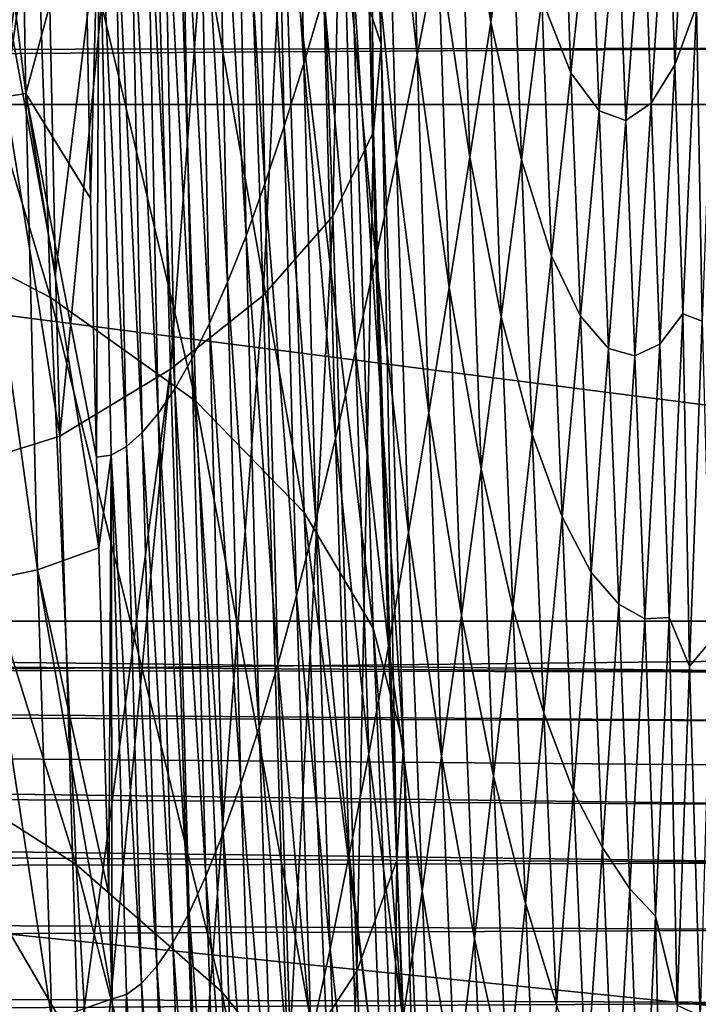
# Model space of a CAD drawing. Header units: metres. Extents: x -150 to 146, y -127 to 82.
# Tile 271 of 382: x 140.328 to 141.227, y -4.192 to -2.887. Entities that reach past the tile are written whole.
import ezdxf

# ---------------------------------------------------------------- set-up
doc = ezdxf.new("R2010")
doc.units = ezdxf.units.M
doc.layers.add('solid_ELLA_AP_WANNE_SW0001', color=7, linetype='CONTINUOUS')

msp = doc.modelspace()

# ---------------------------------------------------------------- linework, layer by layer
at = {"layer": 'solid_ELLA_AP_WANNE_SW0001'}
for points in [[(140.00087, -3.558026, 13.013906), (140.114349, -1.784611, 13.19267), (140.381424, -3.439332, 12.410821)], [(140.114349, -1.784611, 13.19267), (140.375793, -3.223746, 12.478216), (140.381424, -3.439332, 12.410821)], [(140.114349, -1.784611, 13.19267), (140.356155, -2.308325, 12.712652), (140.375793, -3.223746, 12.478216)], [(143.680542, -3.711515, 22.698561), (143.680542, -1.861683, 22.924532), (129.853088, -1.936225, 22.918356)], [(140.807053, -2.920027, 10.842597), (140.787415, -1.982414, 11.204249), (140.766312, -1.907949, 10.850055)], [(140.768143, -2.802286, 10.475595), (140.807053, -2.920027, 10.842597), (140.766312, -1.907949, 10.850055)], [(143.680542, -3.711515, 22.698561), (129.853088, -1.936225, 22.918356), (129.853088, -3.858704, 22.674004)], [(140.797028, -3.036035, 11.200165), (140.766022, -2.055359, 11.547704), (140.787415, -1.982414, 11.204249)], [(140.807053, -2.920027, 10.842597), (140.797028, -3.036035, 11.200165), (140.787415, -1.982414, 11.204249)], [(140.74295, -3.147705, 11.54066), (140.706619, -2.125389, 11.874189), (140.766022, -2.055359, 11.547704)], [(140.797028, -3.036035, 11.200165), (140.74295, -3.147705, 11.54066), (140.766022, -2.055359, 11.547704)], [(140.651062, -3.252985, 11.858259), (140.614624, -2.191414, 12.179004), (140.706619, -2.125389, 11.874189)], [(140.74295, -3.147705, 11.54066), (140.651062, -3.252985, 11.858259), (140.706619, -2.125389, 11.874189)], [(140.528229, -3.350422, 12.149053), (140.49588, -2.252666, 12.458999), (140.614624, -2.191414, 12.179004)], [(140.651062, -3.252985, 11.858259), (140.528229, -3.350422, 12.149053), (140.614624, -2.191414, 12.179004)], [(140.49588, -2.252666, 12.458999), (140.375793, -3.223746, 12.478216), (140.356155, -2.308325, 12.712652)], [(140.49588, -2.252666, 12.458999), (140.381424, -3.439332, 12.410821), (140.375793, -3.223746, 12.478216)], [(140.528229, -3.350422, 12.149053), (140.381424, -3.439332, 12.410821), (140.49588, -2.252666, 12.458999)], [(140.295334, -2.279596, -10.972139), (140.380249, -2.290013, -11.383294), (140.120346, -3.786547, -11.10442)], [(140.380249, -2.290013, -11.383294), (140.182281, -3.799805, -11.491734), (140.120346, -3.786547, -11.10442)], [(140.375732, -2.292609, -12.221139), (140.286392, -2.284738, -12.631411), (140.154099, -3.799656, -12.279588)], [(140.375732, -2.292609, -12.221139), (140.154099, -3.799656, -12.279588), (140.193878, -3.804216, -11.883997)], [(140.380249, -2.290013, -11.383294), (140.407227, -2.294379, -11.802364), (140.182281, -3.799805, -11.491734)], [(140.407227, -2.294379, -11.802364), (140.193878, -3.804216, -11.883997), (140.182281, -3.799805, -11.491734)], [(140.407227, -2.294379, -11.802364), (140.375732, -2.292609, -12.221139), (140.193878, -3.804216, -11.883997)], [(140.664581, -2.358222, -63.420925), (140.690765, -2.293381, -64.176537), (140.70462, -2.945529, -64.356659)], [(140.690765, -2.293381, -64.176537), (140.731094, -2.855591, -65.115234), (140.70462, -2.945529, -64.356659)], [(140.324677, -2.31303, -51.693096), (140.336548, -2.985409, -51.734295), (140.253021, -2.320379, -48.332249)], [(140.336548, -2.985409, -51.734295), (140.265579, -2.996113, -48.354893), (140.253021, -2.320379, -48.332249)], [(140.41394, -2.697752, -55.108757), (140.336548, -2.985409, -51.734295), (140.324677, -2.31303, -51.693096)], [(140.638901, -2.417541, -62.663357), (140.664581, -2.358222, -63.420925), (140.678619, -3.028626, -63.594788)], [(140.664581, -2.358222, -63.420925), (140.70462, -2.945529, -64.356659), (140.678619, -3.028626, -63.594788)], [(140.368988, -3.255576, 9.11476), (140.342087, -2.469617, 9.412316), (140.105148, -2.375798, 9.102716)], [(140.368988, -3.255576, 9.11476), (140.105148, -2.375798, 9.102716), (140.131973, -3.132071, 8.816856)], [(140.613754, -2.471219, -61.904415), (140.638901, -2.417541, -62.663357), (140.653107, -3.104728, -62.830349)], [(140.638901, -2.417541, -62.663357), (140.678619, -3.028626, -63.594788), (140.653107, -3.104728, -62.830349)], [(140.813034, -2.547179, -67.364464), (140.84108, -2.432559, -68.10321), (140.854965, -2.934873, -68.296471)], [(140.84108, -2.432559, -68.10321), (140.882782, -2.791081, -69.027084), (140.854965, -2.934873, -68.296471)], [(140.561813, -3.3928, 9.439887), (140.534576, -2.573894, 9.750519), (140.342087, -2.469617, 9.412316)], [(140.561813, -3.3928, 9.439887), (140.342087, -2.469617, 9.412316), (140.368988, -3.255576, 9.11476)], [(140.589157, -2.51914, -61.144691), (140.613754, -2.471219, -61.904415), (140.628113, -3.173682, -62.064049)], [(140.613754, -2.471219, -61.904415), (140.653107, -3.104728, -62.830349), (140.628113, -3.173682, -62.064049)], [(140.910873, -2.641382, -69.749481), (140.939178, -2.486298, -70.463226), (140.952255, -2.890841, -70.644951)], [(140.939178, -2.486298, -70.463226), (140.979935, -2.706303, -71.343262), (140.952255, -2.890841, -70.644951)], [(140.565125, -2.56127, -60.384777), (140.589157, -2.51914, -61.144691), (140.603683, -3.235339, -61.296608)], [(140.589157, -2.51914, -61.144691), (140.628113, -3.173682, -62.064049), (140.603683, -3.235339, -61.296608)], [(140.785324, -2.656104, -66.619797), (140.813034, -2.547179, -67.364464), (140.827423, -3.072269, -67.558167)], [(140.813034, -2.547179, -67.364464), (140.854965, -2.934873, -68.296471), (140.827423, -3.072269, -67.558167)], [(140.541672, -2.597653, -59.625278), (140.565125, -2.56127, -60.384777), (140.579819, -3.289651, -60.528755)], [(140.565125, -2.56127, -60.384777), (140.603683, -3.235339, -61.296608), (140.579819, -3.289651, -60.528755)], [(140.705246, -3.540084, 9.783564), (140.677429, -2.685833, 10.108259), (140.534576, -2.573894, 9.750519)], [(140.705246, -3.540084, 9.783564), (140.534576, -2.573894, 9.750519), (140.561813, -3.3928, 9.439887)], [(141.186554, -2.658121, -75.844566), (141.216141, -2.572828, -76.487373), (141.196182, -2.947425, -75.967117)], [(141.196182, -2.947425, -75.967117), (141.216141, -2.572828, -76.487373), (141.225052, -2.869332, -76.601074)], [(140.518829, -2.628337, -58.866795), (140.541672, -2.597653, -59.625278), (140.556534, -3.336663, -59.761223)], [(140.541672, -2.597653, -59.625278), (140.579819, -3.289651, -60.528755), (140.556534, -3.336663, -59.761223)], [(140.496582, -2.653371, -58.109928), (140.518829, -2.628337, -58.866795), (140.533859, -3.376426, -58.994747)], [(140.518829, -2.628337, -58.866795), (140.556534, -3.336663, -59.761223), (140.533859, -3.376426, -58.994747)], [(135.500458, -3.684052, 4.416141), (141.452621, -2.644453, 4.364197), (141.452621, -3.684052, 4.364197)], [(138.599243, -2.736962, 4.389098), (141.452621, -2.644453, 4.364197), (135.500458, -3.684052, 4.416141)], [(140.882782, -2.791081, -69.027084), (140.910873, -2.641382, -69.749481), (140.924728, -3.069729, -69.936378)], [(140.910873, -2.641382, -69.749481), (140.952255, -2.890841, -70.644951), (140.924728, -3.069729, -69.936378)], [(141.019897, -2.859774, -72.196022), (141.046814, -2.641118, -72.863121), (141.058578, -2.957849, -73.01725)], [(141.046814, -2.641118, -72.863121), (141.084396, -2.710353, -73.660843), (141.058578, -2.957849, -73.01725)], [(140.474976, -2.672824, -57.355232), (140.496582, -2.653371, -58.109928), (140.51181, -3.408989, -58.230061)], [(140.496582, -2.653371, -58.109928), (140.533859, -3.376426, -58.994747), (140.51181, -3.408989, -58.230061)], [(140.757996, -2.759014, -65.869835), (140.785324, -2.656104, -66.619797), (140.800201, -3.202877, -66.812866)], [(140.785324, -2.656104, -66.619797), (140.827423, -3.072269, -67.558167), (140.800201, -3.202877, -66.812866)], [(141.15448, -2.713511, -75.153946), (141.186554, -2.658121, -75.844566), (141.164948, -2.997844, -75.288811)], [(141.164948, -2.997844, -75.288811), (141.186554, -2.658121, -75.844566), (141.196182, -2.947425, -75.967117)], [(140.453995, -2.686804, -56.603184), (140.474976, -2.672824, -57.355232), (140.490402, -3.434428, -57.46785)], [(140.474976, -2.672824, -57.355232), (140.51181, -3.408989, -58.230061), (140.490402, -3.434428, -57.46785)], [(140.433655, -2.695424, -55.854244), (140.453995, -2.686804, -56.603184), (140.46965, -3.452868, -56.708691)], [(140.453995, -2.686804, -56.603184), (140.490402, -3.434428, -57.46785), (140.46965, -3.452868, -56.708691)], [(140.796783, -3.6933, 10.136284), (140.768143, -2.802286, 10.475595), (140.677429, -2.685833, 10.108259)], [(140.796783, -3.6933, 10.136284), (140.677429, -2.685833, 10.108259), (140.705246, -3.540084, 9.783564)], [(140.41394, -2.697752, -55.108757), (140.422134, -3.124215, -55.15601), (140.336548, -2.985409, -51.734295)], [(140.433655, -2.695424, -55.854244), (140.422134, -3.124215, -55.15601), (140.41394, -2.697752, -55.108757)], [(140.433655, -2.695424, -55.854244), (140.430023, -3.467087, -55.201557), (140.422134, -3.124215, -55.15601)], [(140.433655, -2.695424, -55.854244), (140.449539, -3.46444, -55.953163), (140.430023, -3.467087, -55.201557)], [(140.433655, -2.695424, -55.854244), (140.46965, -3.452868, -56.708691), (140.449539, -3.46444, -55.953163)], [(140.952255, -2.890841, -70.644951), (140.979935, -2.706303, -71.343262), (140.993057, -3.073283, -71.516769)], [(140.979935, -2.706303, -71.343262), (141.019897, -2.859774, -72.196022), (140.993057, -3.073283, -71.516769)], [(141.058578, -2.957849, -73.01725), (141.084396, -2.710353, -73.660843), (141.095901, -3.008275, -73.809853)], [(141.084396, -2.710353, -73.660843), (141.120438, -2.731412, -74.427132), (141.095901, -3.008275, -73.809853)], [(141.120438, -2.731412, -74.427132), (141.15448, -2.713511, -75.153946), (141.131348, -3.020815, -74.565933)], [(141.131348, -3.020815, -74.565933), (141.15448, -2.713511, -75.153946), (141.164948, -2.997844, -75.288811)], [(141.095901, -3.008275, -73.809853), (141.120438, -2.731412, -74.427132), (141.131348, -3.020815, -74.565933)], [(140.731094, -2.855591, -65.115234), (140.757996, -2.759014, -65.869835), (140.773346, -3.326325, -66.061302)], [(140.757996, -2.759014, -65.869835), (140.800201, -3.202877, -66.812866), (140.773346, -3.326325, -66.061302)], [(140.854965, -2.934873, -68.296471), (140.882782, -2.791081, -69.027084), (140.897415, -3.242388, -69.21804)], [(140.882782, -2.791081, -69.027084), (140.924728, -3.069729, -69.936378), (140.897415, -3.242388, -69.21804)], [(140.83667, -3.848223, 10.488551), (140.807053, -2.920027, 10.842597), (140.768143, -2.802286, 10.475595)], [(140.83667, -3.848223, 10.488551), (140.768143, -2.802286, 10.475595), (140.796783, -3.6933, 10.136284)], [(141.225052, -2.869332, -76.601074), (141.249191, -2.824233, -77.125893), (141.232468, -3.287016, -76.65033)], [(129.547455, -2.884035, -4.729168), (129.547424, -2.939967, -4.705997), (141.452621, -2.8543, -4.627452)], [(129.547424, -2.939967, -4.705997), (141.452621, -2.925277, -4.602616), (141.452621, -2.8543, -4.627452)], [(140.70462, -2.945529, -64.356659), (140.731094, -2.855591, -65.115234), (140.746872, -3.442244, -65.304214)], [(140.731094, -2.855591, -65.115234), (140.773346, -3.326325, -66.061302), (140.746872, -3.442244, -65.304214)], [(140.993057, -3.073283, -71.516769), (141.019897, -2.859774, -72.196022), (141.032822, -3.200206, -72.360298)], [(141.019897, -2.859774, -72.196022), (141.058578, -2.957849, -73.01725), (141.032822, -3.200206, -72.360298)], [(141.196182, -2.947425, -75.967117), (141.225052, -2.869332, -76.601074), (141.206909, -3.27714, -76.100861)], [(141.206909, -3.27714, -76.100861), (141.225052, -2.869332, -76.601074), (141.232468, -3.287016, -76.65033)], [(140.924728, -3.069729, -69.936378), (140.952255, -2.890841, -70.644951), (140.966354, -3.281012, -70.825737)], [(140.952255, -2.890841, -70.644951), (140.993057, -3.073283, -71.516769), (140.966354, -3.281012, -70.825737)], [(140.827713, -4.000887, 10.831667), (140.797028, -3.036035, 11.200165), (140.807053, -2.920027, 10.842597)], [(140.827713, -4.000887, 10.831667), (140.807053, -2.920027, 10.842597), (140.83667, -3.848223, 10.488551)], [(129.547424, -2.939967, -4.705997), (129.547379, -3, -4.698092), (141.452621, -2.925277, -4.602616)], [(129.547379, -3, -4.698092), (141.452621, -3, -4.594197), (141.452621, -2.925277, -4.602616)], [(140.678619, -3.028626, -63.594788), (140.70462, -2.945529, -64.356659), (140.720825, -3.550276, -64.542343)], [(140.70462, -2.945529, -64.356659), (140.746872, -3.442244, -65.304214), (140.720825, -3.550276, -64.542343)], [(140.827423, -3.072269, -67.558167), (140.854965, -2.934873, -68.296471), (140.870316, -3.408243, -68.490433)], [(140.854965, -2.934873, -68.296471), (140.897415, -3.242388, -69.21804), (140.870316, -3.408243, -68.490433)], [(141.164948, -2.997844, -75.288811), (141.196182, -2.947425, -75.967117), (141.17627, -3.3171, -75.428947)], [(141.17627, -3.3171, -75.428947), (141.196182, -2.947425, -75.967117), (141.206909, -3.27714, -76.100861)], [(141.032822, -3.200206, -72.360298), (141.058578, -2.957849, -73.01725), (141.071381, -3.280054, -73.178032)], [(141.058578, -2.957849, -73.01725), (141.095901, -3.008275, -73.809853), (141.071381, -3.280054, -73.178032)], [(140.336548, -2.985409, -51.734295), (140.352005, -3.616433, -51.794991), (140.265579, -2.996113, -48.354893)], [(140.43309, -3.587276, -55.219234), (140.352005, -3.616433, -51.794991), (140.336548, -2.985409, -51.734295)], [(140.430023, -3.467087, -55.201557), (140.43309, -3.587276, -55.219234), (140.336548, -2.985409, -51.734295)], [(140.422134, -3.124215, -55.15601), (140.430023, -3.467087, -55.201557), (140.336548, -2.985409, -51.734295)], [(129.547379, -4.215, -4.698092), (141.452621, -4.215, -4.594197), (129.547379, -3, -4.698092)], [(129.547379, -3, -4.698092), (141.452621, -4.215, -4.594197), (141.452621, -3, -4.594197)], [(140.352005, -3.616433, -51.794991), (140.282013, -3.630966, -48.396729), (140.265579, -2.996113, -48.354893)], [(141.131348, -3.020815, -74.565933), (141.164948, -2.997844, -75.288811), (141.143356, -3.332607, -74.716202)], [(141.143356, -3.332607, -74.716202), (141.164948, -2.997844, -75.288811), (141.17627, -3.3171, -75.428947)], [(141.071381, -3.280054, -73.178032), (141.095901, -3.008275, -73.809853), (141.108231, -3.323104, -73.962212)], [(141.095901, -3.008275, -73.809853), (141.131348, -3.020815, -74.565933), (141.108231, -3.323104, -73.962212)], [(141.108231, -3.323104, -73.962212), (141.131348, -3.020815, -74.565933), (141.143356, -3.332607, -74.716202)], [(140.653107, -3.104728, -62.830349), (140.678619, -3.028626, -63.594788), (140.695221, -3.650187, -63.776482)], [(140.678619, -3.028626, -63.594788), (140.720825, -3.550276, -64.542343), (140.695221, -3.650187, -63.776482)], [(140.77475, -4.14787, 11.158324), (140.74295, -3.147705, 11.54066), (140.797028, -3.036035, 11.200165)], [(140.77475, -4.14787, 11.158324), (140.797028, -3.036035, 11.200165), (140.827713, -4.000887, 10.831667)], [(140.800201, -3.202877, -66.812866), (140.827423, -3.072269, -67.558167), (140.843491, -3.56675, -67.754128)], [(140.827423, -3.072269, -67.558167), (140.870316, -3.408243, -68.490433), (140.843491, -3.56675, -67.754128)], [(140.897415, -3.242388, -69.21804), (140.924728, -3.069729, -69.936378), (140.939789, -3.482337, -70.123451)], [(140.924728, -3.069729, -69.936378), (140.966354, -3.281012, -70.825737), (140.939789, -3.482337, -70.123451)], [(140.966354, -3.281012, -70.825737), (140.993057, -3.073283, -71.516769), (141.007141, -3.43675, -71.690254)], [(140.993057, -3.073283, -71.516769), (141.032822, -3.200206, -72.360298), (141.007141, -3.43675, -71.690254)], [(140.628113, -3.173682, -62.064049), (140.653107, -3.104728, -62.830349), (140.67012, -3.741791, -63.007446)], [(140.653107, -3.104728, -62.830349), (140.695221, -3.650187, -63.776482), (140.67012, -3.741791, -63.007446)], [(140.131973, -3.132071, 8.816856), (140.16597, -3.855007, 8.454119), (140.403076, -4.006742, 8.737233)], [(140.368988, -3.255576, 9.11476), (140.131973, -3.132071, 8.816856), (140.403076, -4.006742, 8.737233)], [(140.683945, -4.286471, 11.462954), (140.651062, -3.252985, 11.858259), (140.74295, -3.147705, 11.54066)], [(140.683945, -4.286471, 11.462954), (140.74295, -3.147705, 11.54066), (140.77475, -4.14787, 11.158324)], [(140.603683, -3.235339, -61.296608), (140.628113, -3.173682, -62.064049), (140.645508, -3.824905, -62.236046)], [(140.628113, -3.173682, -62.064049), (140.67012, -3.741791, -63.007446), (140.645508, -3.824905, -62.236046)], [(140.773346, -3.326325, -66.061302), (140.800201, -3.202877, -66.812866), (140.816971, -3.717474, -67.009872)], [(140.800201, -3.202877, -66.812866), (140.843491, -3.56675, -67.754128), (140.816971, -3.717474, -67.009872)], [(141.007141, -3.43675, -71.690254), (141.032822, -3.200206, -72.360298), (141.046921, -3.546041, -72.531975)], [(141.032822, -3.200206, -72.360298), (141.071381, -3.280054, -73.178032), (141.046921, -3.546041, -72.531975)], [(140.579819, -3.289651, -60.528755), (140.603683, -3.235339, -61.296608), (140.62146, -3.89935, -61.463093)], [(140.603683, -3.235339, -61.296608), (140.645508, -3.824905, -62.236046), (140.62146, -3.89935, -61.463093)], [(140.870316, -3.408243, -68.490433), (140.897415, -3.242388, -69.21804), (140.913406, -3.676637, -69.410431)], [(140.897415, -3.242388, -69.21804), (140.939789, -3.482337, -70.123451), (140.913406, -3.676637, -69.410431)], [(140.368988, -3.255576, 9.11476), (140.403076, -4.006742, 8.737233), (140.596313, -4.175259, 9.04584)], [(140.561813, -3.3928, 9.439887), (140.368988, -3.255576, 9.11476), (140.596313, -4.175259, 9.04584)], [(140.562134, -4.414776, 11.741814), (140.528229, -3.350422, 12.149053), (140.651062, -3.252985, 11.858259)], [(140.562134, -4.414776, 11.741814), (140.651062, -3.252985, 11.858259), (140.683945, -4.286471, 11.462954)], [(140.939789, -3.482337, -70.123451), (140.966354, -3.281012, -70.825737), (140.981583, -3.666812, -71.00753)], [(140.966354, -3.281012, -70.825737), (141.007141, -3.43675, -71.690254), (140.981583, -3.666812, -71.00753)], [(141.046921, -3.546041, -72.531975), (141.071381, -3.280054, -73.178032), (141.085159, -3.619644, -73.343102)], [(141.071381, -3.280054, -73.178032), (141.108231, -3.323104, -73.962212), (141.085159, -3.619644, -73.343102)], [(141.17627, -3.3171, -75.428947), (141.206909, -3.27714, -76.100861), (141.188828, -3.679294, -75.581642)], [(141.188828, -3.679294, -75.581642), (141.206909, -3.27714, -76.100861), (141.21582, -3.743706, -76.153152)], [(141.206909, -3.27714, -76.100861), (141.232468, -3.287016, -76.65033), (141.21582, -3.743706, -76.153152)], [(140.556534, -3.336663, -59.761223), (140.579819, -3.289651, -60.528755), (140.597961, -3.965063, -60.689419)], [(140.579819, -3.289651, -60.528755), (140.62146, -3.89935, -61.463093), (140.597961, -3.965063, -60.689419)], [(141.21582, -3.743706, -76.153152), (141.232468, -3.287016, -76.65033), (141.243988, -3.71022, -76.784813)], [(141.085159, -3.619644, -73.343102), (141.108231, -3.323104, -73.962212), (141.121826, -3.661667, -74.126999)], [(141.108231, -3.323104, -73.962212), (141.143356, -3.332607, -74.716202), (141.121826, -3.661667, -74.126999)], [(141.143356, -3.332607, -74.716202), (141.17627, -3.3171, -75.428947), (141.156387, -3.681097, -74.872963)], [(141.156387, -3.681097, -74.872963), (141.17627, -3.3171, -75.428947), (141.188828, -3.679294, -75.581642)], [(140.533859, -3.376426, -58.994747), (140.556534, -3.336663, -59.761223), (140.575058, -4.022084, -59.915855)], [(140.556534, -3.336663, -59.761223), (140.597961, -3.965063, -60.689419), (140.575058, -4.022084, -59.915855)], [(140.746872, -3.442244, -65.304214), (140.773346, -3.326325, -66.061302), (140.790771, -3.860002, -66.258484)], [(140.773346, -3.326325, -66.061302), (140.816971, -3.717474, -67.009872), (140.790771, -3.860002, -66.258484)], [(141.121826, -3.661667, -74.126999), (141.143356, -3.332607, -74.716202), (141.156387, -3.681097, -74.872963)], [(140.528229, -3.350422, 12.149053), (140.406204, -4.25329, 12.112157), (140.381424, -3.439332, 12.410821)], [(140.528229, -3.350422, 12.149053), (140.416077, -4.531356, 11.993247), (140.406204, -4.25329, 12.112157)], [(140.562134, -4.414776, 11.741814), (140.416077, -4.531356, 11.993247), (140.528229, -3.350422, 12.149053)], [(140.51181, -3.408989, -58.230061), (140.533859, -3.376426, -58.994747), (140.55275, -4.070457, -59.143246)], [(140.533859, -3.376426, -58.994747), (140.575058, -4.022084, -59.915855), (140.55275, -4.070457, -59.143246)], [(140.561813, -3.3928, 9.439887), (140.596313, -4.175259, 9.04584), (140.740479, -4.356092, 9.371757)], [(140.705246, -3.540084, 9.783564), (140.561813, -3.3928, 9.439887), (140.740479, -4.356092, 9.371757)], [(140.490402, -3.434428, -57.46785), (140.51181, -3.408989, -58.230061), (140.531067, -4.110225, -58.372433)], [(140.51181, -3.408989, -58.230061), (140.55275, -4.070457, -59.143246), (140.531067, -4.110225, -58.372433)], [(140.843491, -3.56675, -67.754128), (140.870316, -3.408243, -68.490433), (140.887238, -3.863287, -68.68721)], [(140.870316, -3.408243, -68.490433), (140.913406, -3.676637, -69.410431), (140.887238, -3.863287, -68.68721)], [(140.00087, -3.558026, 13.013906), (140.381424, -3.439332, 12.410821), (140.406204, -4.25329, 12.112157)], [(140.46965, -3.452868, -56.708691), (140.490402, -3.434428, -57.46785), (140.510025, -4.141465, -57.604191)], [(140.490402, -3.434428, -57.46785), (140.531067, -4.110225, -58.372433), (140.510025, -4.141465, -57.604191)], [(140.720825, -3.550276, -64.542343), (140.746872, -3.442244, -65.304214), (140.764954, -3.993919, -65.500763)], [(140.746872, -3.442244, -65.304214), (140.790771, -3.860002, -66.258484), (140.764954, -3.993919, -65.500763)], [(140.981583, -3.666812, -71.00753), (141.007141, -3.43675, -71.690254), (141.022552, -3.805532, -71.871964)], [(141.007141, -3.43675, -71.690254), (141.046921, -3.546041, -72.531975), (141.022552, -3.805532, -71.871964)], [(140.449539, -3.46444, -55.953163), (140.46965, -3.452868, -56.708691), (140.489639, -4.164309, -56.839188)], [(140.46965, -3.452868, -56.708691), (140.510025, -4.141465, -57.604191), (140.489639, -4.164309, -56.839188)], [(140.449539, -3.46444, -55.953163), (140.43309, -3.587276, -55.219234), (140.430023, -3.467087, -55.201557)], [(140.449539, -3.46444, -55.953163), (140.446304, -4.045671, -55.295403), (140.43309, -3.587276, -55.219234)], [(140.449539, -3.46444, -55.953163), (140.450806, -4.184705, -55.321381), (140.446304, -4.045671, -55.295403)], [(140.449539, -3.46444, -55.953163), (140.46991, -4.178897, -56.078083), (140.450806, -4.184705, -55.321381)], [(140.449539, -3.46444, -55.953163), (140.489639, -4.164309, -56.839188), (140.46991, -4.178897, -56.078083)], [(140.913406, -3.676637, -69.410431), (140.939789, -3.482337, -70.123451), (140.956146, -3.889733, -70.31266)], [(140.939789, -3.482337, -70.123451), (140.981583, -3.666812, -71.00753), (140.956146, -3.889733, -70.31266)], [(140.705246, -3.540084, 9.783564), (140.740479, -4.356092, 9.371757), (140.833023, -4.544201, 9.706017)], [(140.796783, -3.6933, 10.136284), (140.705246, -3.540084, 9.783564), (140.833023, -4.544201, 9.706017)], [(141.022552, -3.805532, -71.871964), (141.046921, -3.546041, -72.531975), (141.062164, -3.909705, -72.708916)], [(141.046921, -3.546041, -72.531975), (141.085159, -3.619644, -73.343102), (141.062164, -3.909705, -72.708916)], [(139.812515, -5.309121, 12.71721), (140.00087, -3.558026, 13.013906), (140.416077, -4.531356, 11.993247)], [(140.00087, -3.558026, 13.013906), (140.406204, -4.25329, 12.112157), (140.416077, -4.531356, 11.993247)], [(140.695221, -3.650187, -63.776482), (140.720825, -3.550276, -64.542343), (140.739532, -4.118828, -64.737511)], [(140.720825, -3.550276, -64.542343), (140.764954, -3.993919, -65.500763), (140.739532, -4.118828, -64.737511)], [(140.816971, -3.717474, -67.009872), (140.843491, -3.56675, -67.754128), (140.861328, -4.041705, -67.954391)], [(140.843491, -3.56675, -67.754128), (140.887238, -3.863287, -68.68721), (140.861328, -4.041705, -67.954391)], [(140.43309, -3.587276, -55.219234), (140.446304, -4.045671, -55.295403), (140.352005, -3.616433, -51.794991)], [(140.352005, -3.616433, -51.794991), (140.371017, -4.212475, -51.874969), (140.282013, -3.630966, -48.396729)], [(140.450806, -4.184705, -55.321381), (140.371017, -4.212475, -51.874969), (140.352005, -3.616433, -51.794991)], [(140.446304, -4.045671, -55.295403), (140.450806, -4.184705, -55.321381), (140.352005, -3.616433, -51.794991)], [(141.062164, -3.909705, -72.708916), (141.085159, -3.619644, -73.343102), (141.100342, -3.984266, -73.521538)], [(141.085159, -3.619644, -73.343102), (141.121826, -3.661667, -74.126999), (141.100342, -3.984266, -73.521538)], [(140.371017, -4.212475, -51.874969), (140.302277, -4.231326, -48.457401), (140.282013, -3.630966, -48.396729)], [(140.67012, -3.741791, -63.007446), (140.695221, -3.650187, -63.776482), (140.714554, -4.234463, -63.969597)], [(140.695221, -3.650187, -63.776482), (140.739532, -4.118828, -64.737511), (140.714554, -4.234463, -63.969597)], [(141.100342, -3.984266, -73.521538), (141.121826, -3.661667, -74.126999), (141.136566, -4.03864, -74.299469)], [(141.121826, -3.661667, -74.126999), (141.156387, -3.681097, -74.872963), (141.136566, -4.03864, -74.299469)], [(140.887238, -3.863287, -68.68721), (140.913406, -3.676637, -69.410431), (140.930893, -4.104854, -69.606201)], [(140.913406, -3.676637, -69.410431), (140.956146, -3.889733, -70.31266), (140.930893, -4.104854, -69.606201)], [(140.956146, -3.889733, -70.31266), (140.981583, -3.666812, -71.00753), (140.998276, -4.057829, -71.198441)], [(140.981583, -3.666812, -71.00753), (141.022552, -3.805532, -71.871964), (140.998276, -4.057829, -71.198441)], [(129.547424, -3.73058, 4.472807), (129.54837, -3.684052, 4.468084), (141.452621, -3.751816, 4.371105)], [(129.54837, -3.684052, 4.468084), (135.500458, -3.684052, 4.416141), (141.452621, -3.751816, 4.371105)], [(135.500458, -3.684052, 4.416141), (141.452621, -3.684052, 4.364197), (141.452621, -3.751816, 4.371105)], [(141.136566, -4.03864, -74.299469), (141.156387, -3.681097, -74.872963), (141.170807, -4.074985, -75.043587)], [(141.156387, -3.681097, -74.872963), (141.188828, -3.679294, -75.581642), (141.170807, -4.074985, -75.043587)], [(141.170807, -4.074985, -75.043587), (141.188828, -3.679294, -75.581642), (141.199265, -4.193348, -75.634544)], [(141.188828, -3.679294, -75.581642), (141.21582, -3.743706, -76.153152), (141.199265, -4.193348, -75.634544)], [(140.796783, -3.6933, 10.136284), (140.833023, -4.544201, 9.706017), (140.87413, -4.734423, 10.039675)], [(140.83667, -3.848223, 10.488551), (140.796783, -3.6933, 10.136284), (140.87413, -4.734423, 10.039675)], [(143.680542, -5.537427, 22.323462), (143.680542, -3.711515, 22.698561), (129.853088, -3.858704, 22.674004)], [(141.21582, -3.743706, -76.153152), (141.243988, -3.71022, -76.784813), (141.229584, -4.206972, -76.311157)], [(140.790771, -3.860002, -66.258484), (140.816971, -3.717474, -67.009872), (140.835693, -4.211422, -67.212791)], [(140.816971, -3.717474, -67.009872), (140.861328, -4.041705, -67.954391), (140.835693, -4.211422, -67.212791)], [(129.547424, -3.775779, 4.487003), (129.547424, -3.73058, 4.472807), (141.452621, -3.816854, 4.391572)], [(129.547424, -3.73058, 4.472807), (141.452621, -3.751816, 4.371105), (141.452621, -3.816854, 4.391572)], [(140.645508, -3.824905, -62.236046), (140.67012, -3.741791, -63.007446), (140.690048, -4.340612, -63.197895)], [(140.67012, -3.741791, -63.007446), (140.714554, -4.234463, -63.969597), (140.690048, -4.340612, -63.197895)], [(141.199265, -4.193348, -75.634544), (141.21582, -3.743706, -76.153152), (141.229584, -4.206972, -76.311157)], [(129.547379, -3.85246, 4.540564), (129.547424, -3.775779, 4.487003), (141.452621, -3.927907, 4.469135)], [(129.547424, -3.775779, 4.487003), (141.452621, -3.816854, 4.391572), (141.452621, -3.876416, 4.424755)], [(129.547424, -3.775779, 4.487003), (141.452621, -3.876416, 4.424755), (141.452621, -3.927907, 4.469135)], [(140.998276, -4.057829, -71.198441), (141.022552, -3.805532, -71.871964), (141.039246, -4.192553, -72.059967)], [(141.022552, -3.805532, -71.871964), (141.062164, -3.909705, -72.708916), (141.039246, -4.192553, -72.059967)], [(140.62146, -3.89935, -61.463093), (140.645508, -3.824905, -62.236046), (140.666046, -4.437062, -62.423294)], [(140.645508, -3.824905, -62.236046), (140.690048, -4.340612, -63.197895), (140.666046, -4.437062, -62.423294)], [(129.547379, -3.938224, 4.6147), (129.547379, -3.85246, 4.540564), (141.452621, -4.004405, 4.534147)], [(129.547379, -3.85246, 4.540564), (141.452621, -3.927907, 4.469135), (141.452621, -4.004405, 4.534147)], [(143.680542, -5.537427, 22.323462), (129.853088, -3.858704, 22.674004), (129.853088, -5.753788, 22.268677)], [(140.16597, -3.855007, 8.454119), (140.206726, -4.536838, 8.018278), (140.443924, -4.715024, 8.283701)], [(140.403076, -4.006742, 8.737233), (140.16597, -3.855007, 8.454119), (140.443924, -4.715024, 8.283701)], [(140.764954, -3.993919, -65.500763), (140.790771, -3.860002, -66.258484), (140.810379, -4.371986, -66.463257)], [(140.790771, -3.860002, -66.258484), (140.835693, -4.211422, -67.212791), (140.810379, -4.371986, -66.463257)], [(140.827713, -4.000887, 10.831667), (140.83667, -3.848223, 10.488551), (140.866531, -4.921905, 10.36453)], [(140.83667, -3.848223, 10.488551), (140.87413, -4.734423, 10.039675), (140.866531, -4.921905, 10.36453)], [(140.861328, -4.041705, -67.954391), (140.887238, -3.863287, -68.68721), (140.905838, -4.311515, -68.888718)], [(140.887238, -3.863287, -68.68721), (140.930893, -4.104854, -69.606201), (140.905838, -4.311515, -68.888718)], [(140.597961, -3.965063, -60.689419), (140.62146, -3.89935, -61.463093), (140.642563, -4.523607, -61.646675)], [(140.62146, -3.89935, -61.463093), (140.666046, -4.437062, -62.423294), (140.642563, -4.523607, -61.646675)], [(140.930893, -4.104854, -69.606201), (140.956146, -3.889733, -70.31266), (140.974152, -4.302243, -70.511963)], [(140.956146, -3.889733, -70.31266), (140.998276, -4.057829, -71.198441), (140.974152, -4.302243, -70.511963)], [(141.039246, -4.192553, -72.059967), (141.062164, -3.909705, -72.708916), (141.078918, -4.299648, -72.900154)], [(141.062164, -3.909705, -72.708916), (141.100342, -3.984266, -73.521538), (141.078918, -4.299648, -72.900154)], [(129.547379, -3.938224, 4.6147), (141.452621, -4.004405, 4.534147), (129.547379, -4.037, 4.670331)], [(140.575058, -4.022084, -59.915855), (140.597961, -3.965063, -60.689419), (140.619629, -4.600166, -60.868938)], [(140.597961, -3.965063, -60.689419), (140.642563, -4.523607, -61.646675), (140.619629, -4.600166, -60.868938)], [(141.078918, -4.299648, -72.900154), (141.100342, -3.984266, -73.521538), (141.116821, -4.388949, -73.708832)], [(141.100342, -3.984266, -73.521538), (141.136566, -4.03864, -74.299469), (141.116821, -4.388949, -73.708832)], [(140.739532, -4.118828, -64.737511), (140.764954, -3.993919, -65.500763), (140.7854, -4.522947, -65.706635)], [(140.764954, -3.993919, -65.500763), (140.810379, -4.371986, -66.463257), (140.7854, -4.522947, -65.706635)], [(140.77475, -4.14787, 11.158324), (140.827713, -4.000887, 10.831667), (140.814972, -5.102451, 10.673696)], [(140.827713, -4.000887, 10.831667), (140.866531, -4.921905, 10.36453), (140.814972, -5.102451, 10.673696)], [(129.547379, -4.037, 4.670331), (141.452621, -4.004405, 4.534147), (141.452621, -4.093093, 4.581192)], [(140.403076, -4.006742, 8.737233), (140.443924, -4.715024, 8.283701), (140.637665, -4.912816, 8.572566)], [(140.596313, -4.175259, 9.04584), (140.403076, -4.006742, 8.737233), (140.637665, -4.912816, 8.572566)], [(140.55275, -4.070457, -59.143246), (140.575058, -4.022084, -59.915855), (140.597275, -4.666768, -60.091)], [(140.575058, -4.022084, -59.915855), (140.619629, -4.600166, -60.868938), (140.597275, -4.666768, -60.091)], [(129.547379, -4.037, 4.670331), (141.452621, -4.093093, 4.581192), (129.547379, -4.144855, 4.705243)], [(140.835693, -4.211422, -67.212791), (140.861328, -4.041705, -67.954391), (140.881027, -4.509105, -68.160843)], [(140.861328, -4.041705, -67.954391), (140.905838, -4.311515, -68.888718), (140.881027, -4.509105, -68.160843)], [(141.116821, -4.388949, -73.708832), (141.136566, -4.03864, -74.299469), (141.152863, -4.463403, -74.487038)], [(141.136566, -4.03864, -74.299469), (141.170807, -4.074985, -75.043587), (141.152863, -4.463403, -74.487038)], [(140.974152, -4.302243, -70.511963), (140.998276, -4.057829, -71.198441), (141.016434, -4.467466, -71.396713)], [(140.998276, -4.057829, -71.198441), (141.039246, -4.192553, -72.059967), (141.016434, -4.467466, -71.396713)], [(140.531067, -4.110225, -58.372433), (140.55275, -4.070457, -59.143246), (140.575531, -4.723443, -59.313778)], [(140.55275, -4.070457, -59.143246), (140.597275, -4.666768, -60.091), (140.575531, -4.723443, -59.313778)], [(141.152863, -4.463403, -74.487038), (141.170807, -4.074985, -75.043587), (141.182785, -4.635003, -75.094795)], [(141.170807, -4.074985, -75.043587), (141.199265, -4.193348, -75.634544), (141.182785, -4.635003, -75.094795)], [(129.547379, -4.144855, 4.705243), (141.452621, -4.093093, 4.581192), (141.452621, -4.189823, 4.608069)], [(140.905838, -4.311515, -68.888718), (140.930893, -4.104854, -69.606201), (140.95018, -4.538085, -69.813103)], [(140.930893, -4.104854, -69.606201), (140.974152, -4.302243, -70.511963), (140.95018, -4.538085, -69.813103)], [(140.510025, -4.141465, -57.604191), (140.531067, -4.110225, -58.372433), (140.554382, -4.770225, -58.538189)], [(140.531067, -4.110225, -58.372433), (140.575531, -4.723443, -59.313778), (140.554382, -4.770225, -58.538189)], [(140.714554, -4.234463, -63.969597), (140.739532, -4.118828, -64.737511), (140.760834, -4.663876, -64.943771)], [(140.739532, -4.118828, -64.737511), (140.7854, -4.522947, -65.706635), (140.760834, -4.663876, -64.943771)], [(129.547379, -4.144855, 4.705243), (141.452621, -4.189823, 4.608069), (129.547379, -4.257495, 4.718043)], [(140.489639, -4.164309, -56.839188), (140.510025, -4.141465, -57.604191), (140.533875, -4.80718, -57.765083)], [(140.510025, -4.141465, -57.604191), (140.554382, -4.770225, -58.538189), (140.533875, -4.80718, -57.765083)], [(140.683945, -4.286471, 11.462954), (140.77475, -4.14787, 11.158324), (140.72554, -5.272748, 10.961921)], [(140.77475, -4.14787, 11.158324), (140.814972, -5.102451, 10.673696), (140.72554, -5.272748, 10.961921)], [(140.46991, -4.178897, -56.078083), (140.489639, -4.164309, -56.839188), (140.514008, -4.834442, -56.995201)], [(140.489639, -4.164309, -56.839188), (140.533875, -4.80718, -57.765083), (140.514008, -4.834442, -56.995201)], [(140.450806, -4.184705, -55.321381), (140.461746, -4.495127, -55.384472), (140.371017, -4.212475, -51.874969)], [(140.46991, -4.178897, -56.078083), (140.461746, -4.495127, -55.384472), (140.450806, -4.184705, -55.321381)], [(140.46991, -4.178897, -56.078083), (140.476212, -4.860452, -55.467983), (140.461746, -4.495127, -55.384472)], [(140.46991, -4.178897, -56.078083), (140.494781, -4.85215, -56.229259), (140.476212, -4.860452, -55.467983)], [(140.46991, -4.178897, -56.078083), (140.514008, -4.834442, -56.995201), (140.494781, -4.85215, -56.229259)], [(140.596313, -4.175259, 9.04584), (140.637665, -4.912816, 8.572566), (140.7827, -5.125012, 8.877264)], [(140.740479, -4.356092, 9.371757), (140.596313, -4.175259, 9.04584), (140.7827, -5.125012, 8.877264)], [(129.547379, -4.257495, 4.718043), (141.452621, -4.189823, 4.608069), (141.452621, -4.29007, 4.61352)]]:
    msp.add_3dface(points, dxfattribs=at)

doc.saveas('drawing.dxf')
